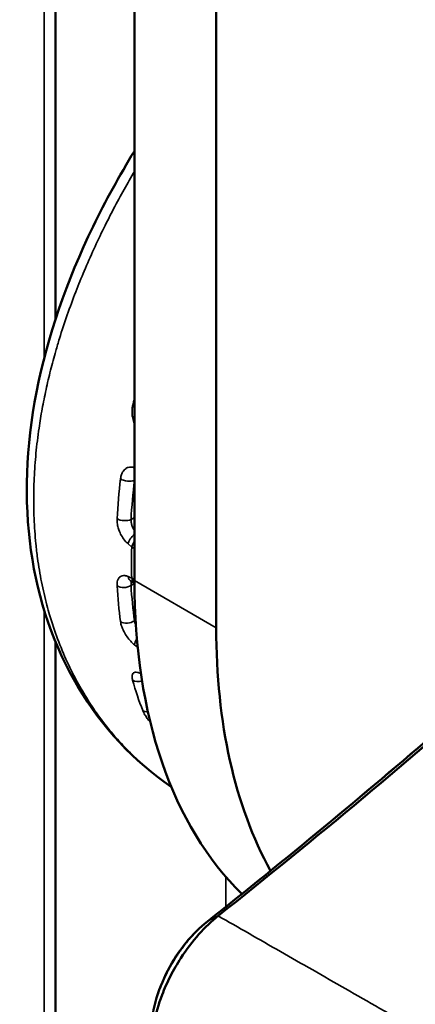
# Model space of a CAD drawing. Header units: millimetres. Extents: x 38 to 2514, y 38 to 1622.
# Tile 283 of 310: x 1716 to 1727, y 1253 to 1278. Entities that reach past the tile are written whole.
import ezdxf

# ---------------------------------------------------------------- set-up
doc = ezdxf.new("R2010")
doc.units = ezdxf.units.MM
doc.header["$LTSCALE"] = 7.692308
doc.layers.add('Visible (ISO)', color=7, linetype='Continuous', lineweight=50)
doc.layers.add('Visible Narrow (ISO)', color=7, linetype='Continuous', lineweight=35)

msp = doc.modelspace()

# ---------------------------------------------------------------- linework, layer by layer
at = {"layer": 'Visible (ISO)'}
for p, q in [((1719.2993, 1406.4054), (1719.2993, 1263.5185)), ((1721.4207, 1405.1807), (1721.4207, 1262.2938)), ((1717.2522, 1365.0214), (1717.2522, 1270.3133)), ((1717.2522, 1269.462), (1717.2522, 1269.4601)), ((1719.2994, 1263.4651), (1719.2184, 1263.5004)), ((1717.2522, 1262.151), (1717.2522, 1262.1505)), ((1717.2522, 1261.9219), (1717.2522, 1241.5205))]:
    msp.add_line(p, q, dxfattribs=at)
for centre, major_axis, start_param, end_param in [((1687.8331, 1267.9276), (-57.5, 0), 0, 2.4181706), ((1702.1175, 1364.0864), (75.0105, 129.9219), 4.1104634, 4.2553095), ((1687.8331, 1266.0496), (-57.5, 0), 6.2548973, 8.8042781), ((1687.8331, 1266.1721), (-57.35, 0), 0.0228907, 2.5111221), ((1733.4415, 1271.6835), (-10, -17.3205), 5.4977871, 6.1364289), ((1735.5628, 1270.4587), (-10, -17.3205), 5.4977871, 5.948543)]:
    msp.add_ellipse(centre, major_axis=major_axis, ratio=0.5773503, start_param=start_param, end_param=end_param, dxfattribs=at)
for points, knots in [([(1720.253, 1258.174), (1719.2882, 1258.8307), (1718.4561, 1259.7171), (1717.2152, 1261.7954), (1716.7928, 1263.0142), (1716.4285, 1265.6028), (1716.4802, 1267.0034), (1717.0313, 1269.8318), (1717.54, 1271.2942), (1718.5451, 1273.3647), (1718.9051, 1274.0189), (1719.2993, 1274.6618)], [0.0108521, 0.0108521, 0.0108521, 0.0108521, 0.4992195, 0.4992195, 0.9890506, 0.9890506, 1.4769199, 1.4769199, 1.9690434, 1.9690434, 2.1978459, 2.1978459, 2.1978459, 2.1978459]), ([(1736.0852, 1267.7785), (1735.1127, 1266.8346), (1734.1355, 1265.9041), (1732.1723, 1264.0711), (1731.1864, 1263.1685), (1729.2066, 1261.3918), (1728.2128, 1260.5178), (1726.2181, 1258.7991), (1725.2173, 1257.9544), (1723.2094, 1256.2951), (1722.2024, 1255.4804), (1721.1927, 1254.6811)], [1.24247755, 1.24247755, 1.24247755, 1.24247755, 1.27144686, 1.27144686, 1.30041617, 1.30041617, 1.32938548, 1.32938548, 1.3583548, 1.3583548, 1.38732394, 1.38732394, 1.38732394, 1.38732394]), ([(1719.2184, 1263.5004), (1719.2099, 1263.5041), (1719.2049, 1263.5051), (1719.2047, 1263.5052), (1719.2047, 1263.5052), (1719.2047, 1263.5052)], [0, 0, 0, 0, 0.0084552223, 0.0084552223, 0.0086991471, 0.0086991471, 0.0086991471, 0.0086991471]), ([(1719.7272, 1251.7808), (1719.7271, 1252.0415), (1719.768, 1252.319), (1719.9171, 1252.8683), (1720.0274, 1253.147), (1720.2983, 1253.6653), (1720.4608, 1253.9122), (1720.8092, 1254.3385), (1720.9968, 1254.5261), (1721.1927, 1254.6811)], [0.00000924, 0.00000924, 0.00000924, 0.00000924, 0.08987696, 0.08987696, 0.17891121, 0.17891121, 0.26556777, 0.26556777, 0.34734731, 0.34734731, 0.34734731, 0.34734731]), ([(1719.7381, 1251.4171), (1719.7388, 1251.6205), (1719.762, 1251.8355), (1719.8532, 1252.2929), (1719.9234, 1252.5342), (1720.0784, 1252.9393), (1720.1509, 1253.1025), (1720.3139, 1253.4228), (1720.4039, 1253.5793), (1720.6445, 1253.9518), (1720.8026, 1254.1596), (1721.1309, 1254.5269), (1721.2986, 1254.687), (1721.4714, 1254.8247)], [0.000001, 0.000001, 0.000001, 0.000001, 0.07485014, 0.07485014, 0.15412675, 0.15412675, 0.20817444, 0.20817444, 0.26222314, 0.26222314, 0.34150081, 0.34150081, 0.41634888, 0.41634888, 0.41634888, 0.41634888])]:
    msp.add_open_spline(points, degree=3, knots=knots, dxfattribs=at)
at = {"layer": 'Visible Narrow (ISO)'}
for p, q in [((1716.9559, 1363.3699), (1716.9561, 1269.3011)), ((1716.9561, 1268.2502), (1716.9561, 1268.2493)), ((1719.2973, 1266.1221), (1719.2993, 1266.1229)), ((1719.2993, 1265.1539), (1719.2095, 1265.1073)), ((1719.2278, 1264.3902), (1719.1326, 1264.4725)), ((1719.1326, 1263.6265), (1719.2278, 1263.5853)), ((1719.2095, 1263.3931), (1719.2995, 1263.4502)), ((1719.2993, 1263.5185), (1721.4207, 1262.2938)), ((1716.9561, 1263.1609), (1716.9561, 1263.1608)), ((1716.9561, 1262.7474), (1716.9561, 1241.2218)), ((1719.3276, 1262.5027), (1719.2973, 1262.4796)), ((1719.3838, 1261.7851), (1719.3032, 1261.8511)), ((1719.4555, 1261.1115), (1719.4674, 1261.1057)), ((1721.6734, 1255.8329), (1721.6734, 1255.063)), ((1721.211, 1254.6928), (1721.4714, 1254.8247))]:
    msp.add_line(p, q, dxfattribs=at)
for centre, major_axis, ratio, start_param, end_param in [((1730.102, 1270.7538), (7.9761, 13.815), 0.5773503, 2.0642752, 2.0798507), ((1719.4292, 1268.0792), (0.2444, -0.0526), 0.397921, 3.9793516, 4.2400004), ((1701.8014, 1364.2689), (75.2263, 130.2957), 0.5773503, 4.1104631, 4.2553096), ((1730.102, 1270.7538), (7.9761, 13.815), 0.5773503, 2.2136593, 2.2892902), ((1719.1205, 1266.2242), (0.2483, -0.0288), 0.4894811, 3.9364272, 5.5595834), ((1730.288, 1270.6464), (7.8512, 13.5988), 0.5773503, 2.2136593, 2.2892902), ((1719.0327, 1265.2094), (0.2496, -0.014), 0.5374602, 3.9059181, 5.5290743), ((1719.3183, 1264.5624), (0.1632, 0.1894), 0.5022939, 1.1433885, 2.4299157), ((1730.5244, 1270.5099), (-7.9917, -13.8421), 0.5773503, 5.4669441, 5.5286302), ((1719.4135, 1264.4805), (0.1631, 0.1895), 0.5021344, 1.691884, 2.4313645), ((1719.4506, 1264.4975), (0.2996, -0.0166), 0.5746515, 3.906201, 4.2152866), ((1719.3183, 1263.7296), (-0.0999, -0.2292), 0.6994865, 5.4532226, 6.2831853), ((1719.4506, 1263.7097), (0.2996, 0.0164), 0.5787834, 3.8427693, 4.1518558), ((1719.4135, 1263.6881), (-0.0998, -0.2292), 0.6993453, 5.4514691, 6.1914308), ((1719.0327, 1263.4951), (0.2496, 0.015), 0.6146571, 3.8388643, 5.4620205), ((1730.102, 1270.7538), (7.9761, 13.815), 0.5773503, 2.4230988, 2.4987297), ((1730.288, 1270.6464), (7.8512, 13.5988), 0.5773503, 2.4230988, 2.4987297), ((1719.1205, 1262.5817), (0.2478, 0.0332), 0.6535097, 3.7924517, 5.4156079), ((1719.4862, 1261.982), (0.1581, 0.1937), 0.476372, 1.7851665, 2.6229881), ((1719.6361, 1261.2539), (-0.1109, -0.2241), 0.7102541, 5.6935067, 5.8750237), ((1730.102, 1270.7538), (7.9761, 13.815), 0.5773503, 2.6325383, 2.7081692), ((1719.4292, 1261.083), (0.2404, 0.0688), 0.7129696, 3.6926868, 4.7875803), ((1719.6886, 1260.3108), (0.2329, 0.0908), 0.7409978, 3.6251857, 4.2631537), ((1721.503, 1254.2891), (-0.3103, 0.392), 0.4623257, 6.1893861, 6.2830882)]:
    msp.add_ellipse(centre, major_axis=major_axis, ratio=ratio, start_param=start_param, end_param=end_param, dxfattribs=at)
for points, knots in [([(1720.253, 1258.1741), (1720.177, 1258.2258), (1720.1013, 1258.2795), (1720.026, 1258.335), (1719.9175, 1258.4151), (1719.8097, 1258.4991), (1719.7032, 1258.5871), (1719.5971, 1258.6747), (1719.4923, 1258.7661), (1719.389, 1258.8614), (1719.3501, 1258.8974), (1719.3113, 1258.9339), (1719.2728, 1258.971), (1719.1779, 1259.0624), (1719.0845, 1259.1571), (1718.993, 1259.2549), (1718.9016, 1259.3525), (1718.8122, 1259.4531), (1718.7249, 1259.5567), (1718.6379, 1259.66), (1718.553, 1259.7661), (1718.4706, 1259.8748), (1718.4167, 1259.946), (1718.3638, 1260.0183), (1718.312, 1260.0916), (1718.2088, 1260.2378), (1718.11, 1260.3881), (1718.0158, 1260.5423), (1717.9221, 1260.6957), (1717.833, 1260.8529), (1717.7487, 1261.0134), (1717.6798, 1261.1447), (1717.6141, 1261.2782), (1717.5518, 1261.4137), (1717.4626, 1261.6075), (1717.3801, 1261.8055), (1717.3045, 1262.0072), (1717.228, 1262.2114), (1717.1585, 1262.4196), (1717.096, 1262.6313), (1717.0712, 1262.7152), (1717.0476, 1262.7997), (1717.025, 1262.8847), (1716.9728, 1263.0815), (1716.9265, 1263.2813), (1716.8861, 1263.484), (1716.8457, 1263.6868), (1716.8113, 1263.8924), (1716.7828, 1264.1008), (1716.7658, 1264.2256), (1716.7509, 1264.3513), (1716.7382, 1264.478), (1716.7165, 1264.6939), (1716.701, 1264.9126), (1716.6919, 1265.134), (1716.6829, 1265.3535), (1716.6801, 1265.5757), (1716.6836, 1265.8004), (1716.6855, 1265.9262), (1716.6895, 1266.0528), (1716.6954, 1266.1802), (1716.7053, 1266.3919), (1716.7206, 1266.6058), (1716.7415, 1266.8213), (1716.7624, 1267.0376), (1716.7889, 1267.2556), (1716.8209, 1267.4748), (1716.8451, 1267.6403), (1716.8724, 1267.8065), (1716.9028, 1267.9731), (1716.9331, 1268.1393), (1716.9665, 1268.3059), (1717.0028, 1268.4726), (1717.0392, 1268.6398), (1717.0786, 1268.8071), (1717.1208, 1268.974), (1717.1632, 1269.1418), (1717.2084, 1269.3092), (1717.2562, 1269.4758), (1717.287, 1269.583), (1717.3188, 1269.6899), (1717.3516, 1269.7964), (1717.4151, 1270.0022), (1717.4823, 1270.2064), (1717.553, 1270.4087), (1717.6236, 1270.6111), (1717.6976, 1270.8115), (1717.7745, 1271.0095), (1717.8452, 1271.1916), (1717.9184, 1271.3717), (1717.9936, 1271.5494), (1718.0743, 1271.7402), (1718.1574, 1271.9283), (1718.2424, 1272.1133), (1718.328, 1272.2998), (1718.4156, 1272.4831), (1718.5044, 1272.6629), (1718.588, 1272.8321), (1718.6728, 1272.9981), (1718.7583, 1273.1607), (1718.8485, 1273.3321), (1718.9395, 1273.4998), (1719.031, 1273.6638), (1719.12, 1273.8234), (1719.2096, 1273.9795), (1719.2993, 1274.1322)], [0.56536978, 0.56536978, 0.56536978, 0.56536978, 0.57179739, 0.57179739, 0.57179739, 0.58105677, 0.58105677, 0.58105677, 0.59027146, 0.59027146, 0.59027146, 0.59375, 0.59375, 0.59375, 0.60232966, 0.60232966, 0.60232966, 0.61088918, 0.61088918, 0.61088918, 0.61941901, 0.61941901, 0.61941901, 0.625, 0.625, 0.625, 0.63612495, 0.63612495, 0.63612495, 0.64719746, 0.64719746, 0.64719746, 0.65625, 0.65625, 0.65625, 0.66920043, 0.66920043, 0.66920043, 0.68230702, 0.68230702, 0.68230702, 0.6875, 0.6875, 0.6875, 0.6995209, 0.6995209, 0.6995209, 0.71154961, 0.71154961, 0.71154961, 0.71875, 0.71875, 0.71875, 0.73102014, 0.73102014, 0.73102014, 0.74318708, 0.74318708, 0.74318708, 0.75, 0.75, 0.75, 0.76132017, 0.76132017, 0.76132017, 0.7726779, 0.7726779, 0.7726779, 0.78125, 0.78125, 0.78125, 0.78979355, 0.78979355, 0.78979355, 0.79836028, 0.79836028, 0.79836028, 0.80696539, 0.80696539, 0.80696539, 0.8125, 0.8125, 0.8125, 0.82319782, 0.82319782, 0.82319782, 0.83390427, 0.83390427, 0.83390427, 0.84375, 0.84375, 0.84375, 0.85432041, 0.85432041, 0.85432041, 0.86497684, 0.86497684, 0.86497684, 0.875, 0.875, 0.875, 0.88556969, 0.88556969, 0.88556969, 0.89585481, 0.89585481, 0.89585481, 0.89585481]), ([(1719.2993, 1267.5863), (1719.2991, 1267.5869), (1719.2988, 1267.5875), (1719.2792, 1267.6334), (1719.2638, 1267.6815), (1719.2442, 1267.7733), (1719.2385, 1267.816), (1719.2357, 1267.8687), (1719.2354, 1267.879), (1719.2345, 1267.9414), (1719.2393, 1267.992), (1719.2501, 1268.0421)], [0.39729329, 0.39729329, 0.39729329, 0.39729329, 0.4, 0.4, 0.6, 0.6, 0.7606637, 0.7606637, 0.8, 0.8, 1, 1, 1, 1]), ([(1718.9365, 1266.1576), (1718.9414, 1266.1995), (1718.9501, 1266.2371), (1718.9627, 1266.2714), (1718.9732, 1266.3002), (1718.9865, 1266.3266), (1719.0015, 1266.3494), (1719.0044, 1266.3537), (1719.0073, 1266.3579), (1719.0103, 1266.362), (1719.0288, 1266.3874), (1719.0496, 1266.4072), (1719.0711, 1266.4224), (1719.0925, 1266.4376), (1719.1148, 1266.4482), (1719.1383, 1266.4551), (1719.1617, 1266.462), (1719.1863, 1266.4653), (1719.2136, 1266.4641), (1719.2399, 1266.4629), (1719.2686, 1266.4576), (1719.2993, 1266.4463)], [0.00000007, 0.00000007, 0.00000007, 0.00000007, 0.16666667, 0.16666667, 0.16666667, 0.30671348, 0.30671348, 0.30671348, 0.33333333, 0.33333333, 0.33333333, 0.5, 0.5, 0.5, 0.66666667, 0.66666667, 0.66666667, 0.83333333, 0.83333333, 0.83333333, 0.99338526, 0.99338526, 0.99338526, 0.99338526]), ([(1719.1326, 1264.4725), (1719.0985, 1264.502), (1719.067, 1264.5355), (1719.0082, 1264.6102), (1718.981, 1264.6513), (1718.9328, 1264.7386), (1718.9118, 1264.7848), (1718.8807, 1264.8725), (1718.8693, 1264.9132), (1718.8592, 1264.9631), (1718.8574, 1264.9728), (1718.8476, 1265.0319), (1718.8447, 1265.0796), (1718.8474, 1265.1267)], [0.00000037, 0.00000037, 0.00000037, 0.00000037, 0.2, 0.2, 0.4, 0.4, 0.6, 0.6, 0.76100552, 0.76100552, 0.8, 0.8, 1, 1, 1, 1]), ([(1719.2993, 1264.8182), (1719.2936, 1264.8264), (1719.288, 1264.8348), (1719.2768, 1264.8531), (1719.2712, 1264.8629), (1719.2595, 1264.8849), (1719.2536, 1264.8972), (1719.2427, 1264.9223), (1719.2377, 1264.9352), (1719.229, 1264.9609), (1719.2252, 1264.9737), (1719.2186, 1264.9994), (1719.2159, 1265.0124), (1719.2136, 1265.0266), (1719.2134, 1265.028), (1719.2109, 1265.0448), (1719.2095, 1265.06), (1719.2086, 1265.0859), (1719.2088, 1265.0968), (1719.2095, 1265.1073)], [0.23852701, 0.23852701, 0.23852701, 0.23852701, 0.31521555, 0.31521555, 0.4, 0.4, 0.5, 0.5, 0.6, 0.6, 0.69459645, 0.69459645, 0.78987158, 0.78987158, 0.8, 0.8, 0.91451533, 0.91451533, 1, 1, 1, 1]), ([(1718.8474, 1263.3851), (1718.8451, 1263.4233), (1718.847, 1263.4572), (1718.8529, 1263.4878), (1718.8578, 1263.5136), (1718.8657, 1263.5371), (1718.8756, 1263.5571), (1718.8775, 1263.5609), (1718.8794, 1263.5646), (1718.8815, 1263.5682), (1718.8942, 1263.5904), (1718.9098, 1263.6074), (1718.9268, 1263.6201), (1718.9438, 1263.6327), (1718.9622, 1263.6411), (1718.9823, 1263.6461), (1719.0024, 1263.651), (1719.0241, 1263.6525), (1719.0489, 1263.6497), (1719.0737, 1263.6469), (1719.1017, 1263.6398), (1719.1326, 1263.6265)], [0.00000007, 0.00000007, 0.00000007, 0.00000007, 0.16666667, 0.16666667, 0.16666667, 0.30671344, 0.30671344, 0.30671344, 0.33333333, 0.33333333, 0.33333333, 0.5, 0.5, 0.5, 0.66666667, 0.66666667, 0.66666667, 0.83333333, 0.83333333, 0.83333333, 1, 1, 1, 1]), ([(1719.2095, 1263.3931), (1719.2087, 1263.4045), (1719.2086, 1263.4154), (1719.2097, 1263.4334), (1719.2105, 1263.4407), (1719.2131, 1263.4551), (1719.2149, 1263.4622), (1719.2193, 1263.4754), (1719.2219, 1263.4815), (1719.2254, 1263.488), (1719.2259, 1263.489), (1719.2275, 1263.4918), (1719.2287, 1263.4937), (1719.2298, 1263.4954)], [0.00000003, 0.00000003, 0.00000003, 0.00000003, 0.09599761, 0.09599761, 0.16666667, 0.16666667, 0.24312974, 0.24312974, 0.31976429, 0.31976429, 0.33333333, 0.33333333, 0.36082107, 0.36082107, 0.36082107, 0.36082107]), ([(1719.3032, 1261.8511), (1719.2677, 1261.8801), (1719.2338, 1261.9125), (1719.1685, 1261.9837), (1719.1372, 1262.0225), (1719.0791, 1262.1041), (1719.0524, 1262.1468), (1719.0096, 1262.2275), (1718.9925, 1262.2647), (1718.9749, 1262.31), (1718.9716, 1262.3188), (1718.9528, 1262.3723), (1718.9421, 1262.4152), (1718.9365, 1262.4572)], [0.00000037, 0.00000037, 0.00000037, 0.00000037, 0.2, 0.2, 0.4, 0.4, 0.6, 0.6, 0.76100547, 0.76100547, 0.8, 0.8, 1, 1, 1, 1]), ([(1719.3368, 1262.352), (1719.334, 1262.358), (1719.3312, 1262.364), (1719.3236, 1262.3819), (1719.3189, 1262.3938), (1719.3145, 1262.4067), (1719.3141, 1262.408), (1719.309, 1262.4232), (1719.3052, 1262.437), (1719.3001, 1262.4604), (1719.2984, 1262.4701), (1719.2973, 1262.4796)], [0.64599236, 0.64599236, 0.64599236, 0.64599236, 0.69459648, 0.69459648, 0.78987165, 0.78987165, 0.8, 0.8, 0.91451541, 0.91451541, 1, 1, 1, 1]), ([(1719.2501, 1260.9347), (1719.2407, 1260.9673), (1719.2359, 1260.996), (1719.2353, 1261.0216), (1719.2347, 1261.043), (1719.2371, 1261.0623), (1719.2421, 1261.0784), (1719.243, 1261.0814), (1719.2441, 1261.0844), (1719.2452, 1261.0872), (1719.2522, 1261.1049), (1719.2627, 1261.1178), (1719.2753, 1261.127), (1719.2879, 1261.1361), (1719.3026, 1261.1414), (1719.3193, 1261.1436), (1719.3361, 1261.1458), (1719.3549, 1261.1449), (1719.3773, 1261.14), (1719.3997, 1261.1351), (1719.4257, 1261.1261), (1719.4555, 1261.1115)], [0.00000007, 0.00000007, 0.00000007, 0.00000007, 0.16666667, 0.16666667, 0.16666667, 0.30671339, 0.30671339, 0.30671339, 0.33333333, 0.33333333, 0.33333333, 0.5, 0.5, 0.5, 0.66666667, 0.66666667, 0.66666667, 0.83333333, 0.83333333, 0.83333333, 1, 1, 1, 1]), ([(1719.7103, 1259.8477), (1719.6892, 1259.872), (1719.6689, 1259.8969), (1719.6254, 1259.9539), (1719.6026, 1259.9863), (1719.5778, 1260.0254), (1719.5731, 1260.033), (1719.5456, 1260.0789), (1719.5273, 1260.1153), (1719.5136, 1260.1502)], [0.47087666, 0.47087666, 0.47087666, 0.47087666, 0.6, 0.6, 0.76100584, 0.76100584, 0.8, 0.8, 1, 1, 1, 1]), ([(1719.7273, 1251.7758), (1719.7273, 1251.8146), (1719.7282, 1251.8554), (1719.7315, 1251.9217), (1719.7331, 1251.9461), (1719.7375, 1252.0034), (1719.7406, 1252.0368), (1719.7483, 1252.1047), (1719.7528, 1252.1392), (1719.759, 1252.181), (1719.76, 1252.187), (1719.7654, 1252.2226), (1719.7706, 1252.2528), (1719.7839, 1252.3252), (1719.7926, 1252.3679), (1719.8051, 1252.4239), (1719.8079, 1252.4361), (1719.8236, 1252.5027), (1719.838, 1252.5585), (1719.8651, 1252.6534), (1719.8766, 1252.6916), (1719.8986, 1252.7602), (1719.9086, 1252.7903), (1719.9379, 1252.875), (1719.9583, 1252.9303), (1719.9867, 1253.002), (1719.993, 1253.0178), (1720.0233, 1253.0917), (1720.0488, 1253.1502), (1720.0974, 1253.2555), (1720.12, 1253.3021), (1720.1451, 1253.3517), (1720.1466, 1253.3547), (1720.1711, 1253.4028), (1720.195, 1253.4479), (1720.2445, 1253.5375), (1720.2701, 1253.582), (1720.3037, 1253.6381), (1720.3111, 1253.6502), (1720.3448, 1253.7053), (1720.3718, 1253.7478), (1720.4163, 1253.8153), (1720.4336, 1253.841), (1720.472, 1253.8965), (1720.493, 1253.9262), (1720.5393, 1253.9897), (1720.5645, 1254.0233), (1720.6157, 1254.0893), (1720.6416, 1254.1218), (1720.6851, 1254.1747), (1720.7024, 1254.1953), (1720.7438, 1254.2436), (1720.768, 1254.2711), (1720.817, 1254.3253), (1720.8418, 1254.3519), (1720.8928, 1254.405), (1720.9189, 1254.4315), (1720.9819, 1254.4934), (1721.0195, 1254.5289), (1721.0968, 1254.5984), (1721.1365, 1254.6326), (1721.1885, 1254.6749), (1721.1997, 1254.6839), (1721.211, 1254.6928)], [0.00000948, 0.00000948, 0.00000948, 0.00000948, 0.05825614, 0.05825614, 0.09090909, 0.09090909, 0.13349528, 0.13349528, 0.17483749, 0.17483749, 0.18181818, 0.18181818, 0.21544747, 0.21544747, 0.26027921, 0.26027921, 0.27272727, 0.27272727, 0.32761097, 0.32761097, 0.36363636, 0.36363636, 0.39128564, 0.39128564, 0.44060092, 0.44060092, 0.45454545, 0.45454545, 0.50534632, 0.50534632, 0.54545455, 0.54545455, 0.54803089, 0.54803089, 0.58680546, 0.58680546, 0.62560828, 0.62560828, 0.63636364, 0.63636364, 0.67466641, 0.67466641, 0.69861284, 0.69861284, 0.72727273, 0.72727273, 0.76128482, 0.76128482, 0.79567945, 0.79567945, 0.81818182, 0.81818182, 0.84880526, 0.84880526, 0.87894809, 0.87894809, 0.90909091, 0.90909091, 0.94940492, 0.94940492, 0.98919134, 0.98919134, 0.99999643, 0.99999643, 0.99999643, 0.99999643]), ([(1721.4714, 1254.8247), (1721.9991, 1254.5231), (1722.5399, 1254.214), (1723.091, 1253.8991), (1723.642, 1253.5842), (1724.2032, 1253.2635), (1724.7834, 1252.9319), (1725.3637, 1252.6003), (1725.963, 1252.2578), (1726.5784, 1251.9061)], [0, 0, 0, 0, 0.3333333, 0.3333333, 0.3333333, 0.6666667, 0.6666667, 0.6666667, 1, 1, 1, 1])]:
    msp.add_open_spline(points, degree=3, knots=knots, dxfattribs=at)
msp.add_open_spline([(1719.2973, 1266.1221), (1719.2978, 1266.1274), (1719.2985, 1266.1326), (1719.2993, 1266.1377)], degree=3, dxfattribs=at)

doc.saveas('drawing.dxf')
